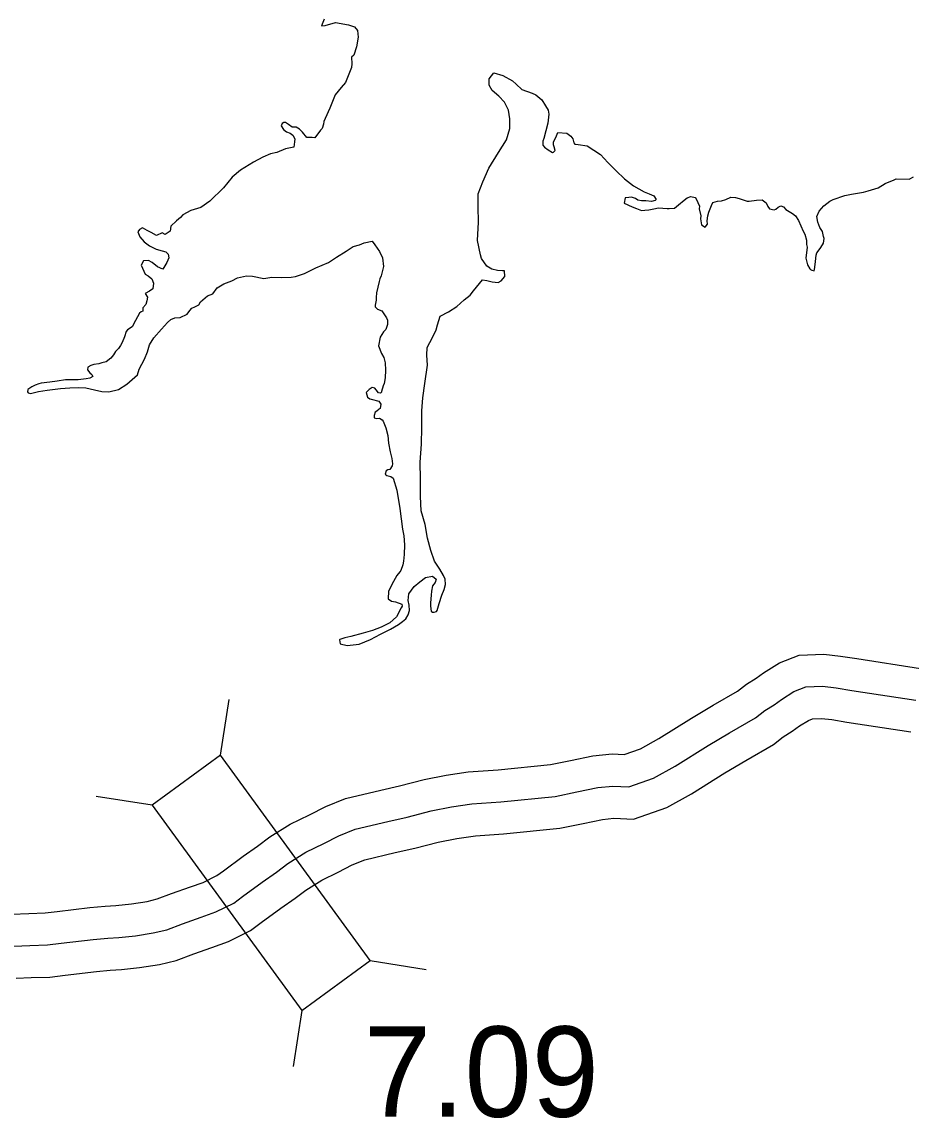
# Model space of a CAD drawing. Extents: x -83719 to 153526, y -11835 to 11446.
# Drawn here: x -3856.7 to -3718.2, y -3407.1 to -3236.3 of the extents above; entities that cross this region are included whole.
import ezdxf

# ---------------------------------------------------------------- set-up
doc = ezdxf.new("R2010")
doc.units = 0
for name, color, linetype in [('Level 15', 7, 'Continuous'), ('Level 20', 7, 'Continuous'), ('Level 58', 7, 'Continuous'), ('Level 59', 7, 'Continuous'), ('Level 9', 7, 'Continuous')]:
    doc.layers.add(name, color=color, linetype=linetype)

msp = doc.modelspace()

# ---------------------------------------------------------------- linework, layer by layer
at = {"layer": 'Level 15'}
for points in [[(-3858.33, -3375.33), (-3855.68, -3375.19), (-3853.12, -3375.13), (-3851.23, -3374.89), (-3846.15, -3374.29), (-3843.76, -3374.08), (-3842.1, -3373.96), (-3839.69, -3373.71), (-3837.25, -3373.33), (-3835.65, -3372.95), (-3833.42, -3372.12), (-3830.48, -3371.06), (-3828.48, -3370.37), (-3826.36, -3369.29), (-3825.33, -3368.55), (-3822.25, -3366.3), (-3820.04, -3364.71), (-3818.1, -3363.29), (-3814.92, -3361.29), (-3811.93, -3359.82), (-3809.41, -3358.53), (-3806.34, -3357.31), (-3800.84, -3355.99), (-3797.9, -3355.33), (-3794.07, -3354.33), (-3790.65, -3353.67), (-3787.19, -3353.15), (-3782.54, -3352.82), (-3774.4, -3352), (-3771.26, -3351.38), (-3767.76, -3350.65), (-3764.79, -3350.36), (-3762.92, -3350.44), (-3760.36, -3349.55), (-3757.5, -3347.94), (-3752.4, -3344.77), (-3749.02, -3342.76), (-3745.21, -3340.55), (-3743.83, -3339.49), (-3742.32, -3338.53), (-3741.19, -3337.72), (-3738.7, -3336.15), (-3735.61, -3334.95), (-3731.79, -3334.8), (-3729.19, -3335.1), (-3726.63, -3335.51), (-3716.71, -3337.03)], [(-3857.65, -3385.31), (-3855.29, -3385.18), (-3852.39, -3385.11), (-3850.03, -3384.82), (-3845.12, -3384.23), (-3842.98, -3384.05), (-3841.24, -3383.92), (-3838.4, -3383.64), (-3835.32, -3383.15), (-3832.73, -3382.54), (-3829.98, -3381.51), (-3827.15, -3380.49), (-3824.57, -3379.59), (-3821.13, -3377.86), (-3819.44, -3376.63), (-3816.38, -3374.4), (-3814.17, -3372.8), (-3812.48, -3371.57), (-3810.03, -3370.03), (-3807.46, -3368.76), (-3805.28, -3367.65), (-3803.31, -3366.87), (-3798.57, -3365.73), (-3795.53, -3365.05), (-3791.86, -3364.08), (-3788.96, -3363.53), (-3786.09, -3363.1), (-3781.69, -3362.78), (-3772.92, -3361.91), (-3769.27, -3361.18), (-3766.26, -3360.55), (-3764.51, -3360.38), (-3761.43, -3360.51), (-3756.23, -3358.7), (-3752.41, -3356.55), (-3747.19, -3353.32), (-3743.95, -3351.38), (-3739.63, -3348.88), (-3738.1, -3347.7), (-3736.7, -3346.82), (-3735.59, -3346), (-3734.18, -3345.12), (-3733.55, -3344.87), (-3732.17, -3344.82), (-3730.56, -3345), (-3728.19, -3345.39), (-3718.23, -3346.92)]]:
    msp.add_lwpolyline(points, dxfattribs=at)
at = {"layer": 'Level 20'}
for p, q in [((-3825.8, -3350.57), (-3824.44, -3341.88)), ((-3836.46, -3358.35), (-3845.16, -3356.99)), ((-3802.46, -3382.56), (-3793.76, -3383.92)), ((-3813.12, -3390.34), (-3814.48, -3399.03))]:
    msp.add_line(p, q, dxfattribs=at)
msp.add_lwpolyline([(-3836.46, -3358.35), (-3813.12, -3390.34), (-3802.46, -3382.56), (-3825.8, -3350.57)], close=True, dxfattribs=at)
at = {"layer": 'Level 59'}
msp.add_lwpolyline([(-3857.99, -3380.32), (-3855.49, -3380.19), (-3852.76, -3380.12), (-3850.63, -3379.86), (-3845.63, -3379.26), (-3843.37, -3379.06), (-3841.67, -3378.94), (-3839.04, -3378.68), (-3836.28, -3378.24), (-3834.19, -3377.75), (-3831.7, -3376.81), (-3828.81, -3375.78), (-3826.52, -3374.98), (-3823.74, -3373.58), (-3822.39, -3372.59), (-3819.32, -3370.35), (-3817.1, -3368.75), (-3815.29, -3367.43), (-3812.48, -3365.66), (-3809.7, -3364.29), (-3807.34, -3363.09), (-3804.82, -3362.09), (-3799.71, -3360.86), (-3796.72, -3360.19), (-3792.96, -3359.2), (-3789.8, -3358.6), (-3786.64, -3358.12), (-3782.11, -3357.8), (-3773.66, -3356.96), (-3770.27, -3356.28), (-3767.01, -3355.6), (-3764.65, -3355.37), (-3762.18, -3355.47), (-3758.3, -3354.12), (-3754.95, -3352.25), (-3749.8, -3349.04), (-3746.49, -3347.07), (-3742.42, -3344.71), (-3740.97, -3343.59), (-3739.51, -3342.68), (-3738.39, -3341.86), (-3736.44, -3340.63), (-3734.58, -3339.91), (-3731.98, -3339.81), (-3729.88, -3340.05), (-3727.41, -3340.45), (-3717.47, -3341.98)], dxfattribs=at)
at = {"layer": 'Level 9'}
for points in [[(-3809.63, -3235.86), (-3810.05, -3236.9), (-3809.49, -3236.86), (-3807.89, -3236.37), (-3805.86, -3236.78), (-3804.92, -3237.07), (-3804.45, -3237.63), (-3804.37, -3238.69), (-3804.61, -3240.2), (-3805.03, -3241.47), (-3805.39, -3241.81), (-3805.31, -3242.81), (-3805.37, -3243.41), (-3806.31, -3245.72), (-3807, -3246.53), (-3807.95, -3247.68), (-3808.79, -3249.73), (-3809.47, -3251.33), (-3809.7, -3251.8), (-3809.76, -3252.21), (-3809.98, -3252.91), (-3810.21, -3253.15), (-3811.1, -3254.39), (-3811.53, -3254.33), (-3812.37, -3254.31), (-3813.01, -3253.48), (-3813.48, -3253.02), (-3814.02, -3252.69), (-3814.65, -3252.7), (-3815.19, -3252.31), (-3815.66, -3251.95), (-3815.93, -3251.95), (-3816.19, -3252.12), (-3816.35, -3252.52), (-3816.01, -3253.05), (-3815.51, -3253.41), (-3814.97, -3253.64), (-3814.54, -3253.93), (-3814.2, -3254.5), (-3814.26, -3254.97), (-3814.35, -3255.8), (-3815.68, -3256.08), (-3817.04, -3256.64), (-3818.03, -3256.85), (-3819.19, -3257.4), (-3820.68, -3258.15), (-3822.67, -3259.41), (-3823.99, -3260.49), (-3825.33, -3262.15), (-3827.47, -3264.24), (-3828.89, -3265.23), (-3830.45, -3265.71), (-3831.68, -3266.36), (-3832.04, -3266.8), (-3832.66, -3267.31), (-3833.52, -3268.12), (-3833.64, -3268.92), (-3834.4, -3269.43), (-3834.87, -3269.17), (-3835.77, -3269.58), (-3836.61, -3269.1), (-3837.24, -3268.8), (-3837.98, -3268.41), (-3838.41, -3268.65), (-3838.71, -3269.02), (-3838.37, -3269.78), (-3837.69, -3270.58), (-3836.85, -3271.17), (-3835.81, -3271.69), (-3834.87, -3271.98), (-3834.34, -3272.14), (-3833.96, -3272.5), (-3833.86, -3273.06), (-3834.15, -3273.77), (-3834.77, -3274.81), (-3835.64, -3274.45), (-3836.45, -3273.8), (-3837.02, -3273.47), (-3837.82, -3273.51), (-3838.14, -3274.22), (-3837.52, -3275.58), (-3837.05, -3275.84), (-3836.48, -3276.33), (-3836.24, -3277.03), (-3836.36, -3277.9), (-3836.89, -3278.27), (-3837.52, -3278.61), (-3837.18, -3279.21)], [(-3796.58, -3326.46), (-3796.43, -3325.39), (-3795.64, -3324.25), (-3794.72, -3323.53), (-3793.86, -3322.89), (-3792.76, -3322.64), (-3792.19, -3323.13), (-3792.35, -3323.67), (-3792.78, -3324.18), (-3792.93, -3324.98), (-3792.96, -3325.61), (-3793.07, -3326.82), (-3793.1, -3327.32), (-3792.99, -3328.12), (-3792.79, -3328.25), (-3792.52, -3328.28), (-3792.12, -3328.17), (-3792.03, -3328), (-3791.74, -3326.9), (-3791.29, -3325.62), (-3790.97, -3324.75), (-3790.75, -3323.95), (-3790.79, -3323.12), (-3791.03, -3322.55), (-3791.61, -3321.56), (-3792.46, -3320.34), (-3793.05, -3318.64), (-3793.54, -3316.75), (-3793.93, -3314.62), (-3794.52, -3312.46), (-3794.62, -3310.26), (-3794.65, -3307.52), (-3794.69, -3304.92), (-3794.46, -3302.08), (-3794.42, -3299.51), (-3794.42, -3296.91), (-3794.28, -3294.87), (-3793.98, -3292.63), (-3793.55, -3289.76), (-3793.67, -3288.23), (-3793.58, -3287.03), (-3792.77, -3285.45), (-3792.18, -3284.27), (-3791.99, -3283.5), (-3791.55, -3282.13), (-3790.29, -3281.48), (-3788.96, -3280.63), (-3787.84, -3279.58), (-3786.89, -3278.9), (-3786.36, -3278.19), (-3784.95, -3276.47), (-3784.32, -3276.6), (-3783.48, -3276.82), (-3782.55, -3276.91), (-3782.08, -3276.67), (-3781.49, -3275.96), (-3781.54, -3275.1), (-3781.87, -3275.1), (-3782.64, -3275.01), (-3783.51, -3274.82), (-3784.31, -3274.36), (-3785.13, -3273.17), (-3785.3, -3272.58), (-3785.73, -3270.35), (-3785.6, -3267.51), (-3785.63, -3265.14), (-3785.66, -3263.07), (-3784.91, -3261.23), (-3783.97, -3259.08), (-3782.5, -3256.66), (-3781.23, -3254.68), (-3780.69, -3252.93), (-3780.7, -3251.43), (-3780.92, -3250.04), (-3781.54, -3248.81), (-3782.45, -3247.85), (-3783.46, -3247), (-3783.94, -3246.17), (-3783.92, -3245.17), (-3783.2, -3244.23), (-3781.82, -3244.64), (-3780.31, -3245.46), (-3779.71, -3246.02), (-3778.86, -3246.81), (-3777.22, -3247.42), (-3776.65, -3247.68), (-3775.74, -3248.47), (-3775.16, -3249.39), (-3774.76, -3250.06), (-3774.65, -3250.66), (-3774.8, -3252.06), (-3775.08, -3253.3), (-3775.43, -3254.47), (-3775.56, -3254.9), (-3775.59, -3255.5), (-3775.32, -3255.83), (-3774.74, -3256.26), (-3774.07, -3256.65), (-3773.91, -3256.62), (-3773.64, -3256.35), (-3773.78, -3255.75)], [(-3773.78, -3255.75), (-3773.92, -3255.45), (-3773.89, -3254.98), (-3773.57, -3254.31), (-3773.25, -3253.54), (-3771.81, -3253.66), (-3771.21, -3254.08), (-3770.9, -3254.51), (-3770.76, -3255.14), (-3770.56, -3255.34), (-3770.06, -3255.4), (-3768.65, -3255.62), (-3766.6, -3256.96), (-3765.42, -3258.21), (-3764.14, -3259.53), (-3762.85, -3260.75), (-3761.44, -3261.86), (-3759.8, -3262.77), (-3758.99, -3263.1), (-3758.29, -3263.42), (-3757.91, -3263.99), (-3758.08, -3264.15), (-3758.64, -3264.29), (-3759.54, -3264.17), (-3760.21, -3264.18), (-3760.78, -3264.06), (-3761.15, -3263.83), (-3761.75, -3263.63), (-3762.18, -3263.64), (-3762.75, -3263.71), (-3762.91, -3264.52), (-3761.63, -3265.1), (-3761, -3265.36), (-3760.22, -3265.68), (-3759.69, -3265.61), (-3759.06, -3265.6), (-3758.26, -3265.42), (-3757.56, -3265.28), (-3756.2, -3265.4), (-3755.86, -3265.39), (-3755.06, -3265.32), (-3754.44, -3264.81), (-3753.55, -3264.1), (-3753.08, -3263.72), (-3752.49, -3263.52), (-3751.85, -3263.64), (-3751.68, -3263.87), (-3751.17, -3265), (-3751.2, -3265.43), (-3750.95, -3266.5), (-3751.01, -3266.97), (-3750.83, -3267.93), (-3750.29, -3268.26), (-3749.93, -3267.79), (-3749.94, -3267.29), (-3749.88, -3266.52), (-3749.69, -3265.95), (-3749.3, -3264.91), (-3749.07, -3264.44), (-3748.34, -3264.23), (-3747.71, -3264.19), (-3747.05, -3263.98), (-3746.25, -3263.6), (-3745.55, -3263.66), (-3744.95, -3263.82), (-3743.74, -3264.24), (-3743.44, -3264.23), (-3742.25, -3264.08), (-3741.38, -3264.04), (-3740.77, -3264.5), (-3740.5, -3265.06), (-3740.26, -3265.43), (-3739.53, -3265.58), (-3739.26, -3265.48), (-3738.9, -3265.18), (-3738.5, -3264.97), (-3738.07, -3265.13), (-3737.7, -3265.53), (-3736.69, -3266.15), (-3736.22, -3266.54), (-3735.71, -3267.27), (-3735.36, -3268.1), (-3734.99, -3268.93), (-3734.75, -3269.39), (-3734.47, -3270.32), (-3734.49, -3270.96), (-3734.39, -3271.42), (-3734.6, -3273.09), (-3734.35, -3274.16), (-3733.98, -3274.75), (-3733.88, -3274.89), (-3733.67, -3274.98), (-3733.27, -3275.08), (-3733.24, -3274.88), (-3733.18, -3274.54), (-3733.06, -3273.64), (-3732.97, -3272.64), (-3733, -3272.64), (-3732.88, -3272.27), (-3732.52, -3271.8), (-3732.25, -3271.43)], [(-3732.25, -3271.43), (-3731.83, -3270.79), (-3731.74, -3270.05), (-3731.81, -3269.76), (-3731.99, -3268.96), (-3732.43, -3268.33), (-3732.7, -3267.5), (-3732.88, -3266.63), (-3732.49, -3265.79), (-3731.8, -3264.95), (-3730.85, -3264.24), (-3730.35, -3263.97), (-3728.52, -3263.34), (-3727.46, -3263.16), (-3725.6, -3262.84), (-3724.87, -3262.63), (-3723.34, -3262.14), (-3722.21, -3261.49), (-3720.82, -3260.91), (-3720.52, -3260.77), (-3718.44, -3260.81)], [(-3717.88, -3260.5), (-3718.44, -3260.81)], [(-3837.18, -3279.21), (-3837.3, -3279.78), (-3837.43, -3280.35), (-3837.89, -3280.85), (-3837.92, -3281.35), (-3838.18, -3281.49), (-3838.45, -3281.66), (-3839.03, -3282.8), (-3839.59, -3283.81), (-3840.31, -3284.29), (-3840.51, -3284.52), (-3840.77, -3285.36), (-3841.12, -3286.27), (-3841.38, -3286.7), (-3841.68, -3287.21), (-3842.14, -3287.68), (-3842.46, -3288.18), (-3842.89, -3288.69), (-3843.62, -3289.27), (-3844.28, -3289.44), (-3844.78, -3289.58), (-3845.54, -3289.66), (-3846.01, -3289.83), (-3846.47, -3290.1), (-3846.53, -3290.5), (-3846.16, -3290.97), (-3845.86, -3291.23), (-3845.69, -3291.53), (-3846.18, -3291.83), (-3846.75, -3291.91), (-3847.98, -3292.09), (-3848.98, -3292.07), (-3849.98, -3292.08), (-3851.24, -3292.3), (-3852.41, -3292.41), (-3853.77, -3292.6), (-3854.11, -3292.67), (-3854.67, -3292.88), (-3855.2, -3293.15), (-3855.83, -3293.56), (-3855.86, -3293.93), (-3855.79, -3294.09), (-3855.39, -3294.19), (-3854.16, -3293.87), (-3852.83, -3293.69), (-3850.76, -3293.43), (-3849.26, -3293.31), (-3848, -3293.26), (-3846.8, -3293.34), (-3845.46, -3293.63), (-3844.32, -3293.88), (-3843.22, -3293.93), (-3841.69, -3293.58), (-3840.41, -3292.73), (-3838.72, -3291.27), (-3838.47, -3290.4), (-3837.66, -3288.86), (-3837.17, -3287.72), (-3836.85, -3286.64), (-3836.2, -3285.54), (-3835.02, -3284.19), (-3834.06, -3283.14), (-3833.53, -3282.67), (-3832.94, -3282.42), (-3832.07, -3282.35), (-3831.01, -3281.83), (-3830.59, -3281.29), (-3830.29, -3280.92), (-3829.79, -3280.72), (-3829.2, -3280.38), (-3828.9, -3279.9), (-3827.85, -3278.99), (-3826.99, -3278.68), (-3826.33, -3277.74), (-3825.27, -3277.12), (-3824.05, -3276.64), (-3823.15, -3276.2), (-3821.76, -3275.84), (-3820.82, -3275.93), (-3819.05, -3276.28), (-3817.82, -3276.09), (-3816.22, -3276.11), (-3814.79, -3276.09), (-3814.12, -3275.95), (-3812.69, -3275.49), (-3810.94, -3274.64), (-3808.98, -3273.81), (-3807.73, -3272.96), (-3806.21, -3272.04), (-3805.15, -3271.29), (-3804.12, -3271.01), (-3803.39, -3270.74), (-3802.19, -3270.49), (-3801.75, -3271.02), (-3801.04, -3272.08), (-3800.56, -3273.07), (-3800.38, -3274.4), (-3800.76, -3275.88), (-3800.95, -3276.31), (-3801.08, -3276.75), (-3801.49, -3278.49)], [(-3801.49, -3278.49), (-3801.55, -3279.25), (-3801.54, -3279.65), (-3801.7, -3280.42), (-3801.7, -3280.72), (-3801.36, -3281.05), (-3800.65, -3281.31), (-3800.35, -3281.77), (-3799.91, -3282.4), (-3799.77, -3282.77), (-3799.79, -3283.47), (-3800.02, -3284.21), (-3800.41, -3284.58), (-3800.9, -3285.42), (-3801.19, -3286.76), (-3800.7, -3287.98), (-3800.36, -3288.58), (-3800.12, -3289.41), (-3800.1, -3290.58), (-3800.15, -3291.78), (-3800.31, -3292.62), (-3800.47, -3293.02), (-3800.69, -3293.89), (-3800.73, -3293.99), (-3800.89, -3294.16), (-3801.16, -3294.09), (-3801.56, -3293.63), (-3801.77, -3293.37), (-3802.17, -3293.27), (-3802.63, -3293.58), (-3803.09, -3294.02), (-3802.92, -3294.78), (-3802.55, -3295.01), (-3802.31, -3295.08), (-3801.11, -3295.39), (-3800.84, -3295.86), (-3800.93, -3296.56), (-3801.22, -3296.76), (-3801.29, -3296.86), (-3801.69, -3297.1), (-3801.88, -3297.61), (-3801.88, -3298.01), (-3801.51, -3298.07), (-3801.04, -3298.06), (-3800.6, -3298.29), (-3800.44, -3298.52), (-3800.06, -3299.55), (-3799.71, -3300.75), (-3799.63, -3301.95), (-3799.34, -3303.28), (-3799.09, -3304.31), (-3799.02, -3305.17), (-3799.05, -3305.48), (-3799.41, -3306.05), (-3799.71, -3306.08), (-3800, -3306.25), (-3800.16, -3306.76), (-3799.89, -3306.95), (-3799.26, -3307.15), (-3798.92, -3307.41), (-3798.33, -3309.27), (-3797.86, -3312.13), (-3797.42, -3315.33), (-3797.24, -3316.36), (-3797.12, -3317.76), (-3797.17, -3319.26), (-3797.26, -3320.33), (-3797.38, -3320.87), (-3797.71, -3321.77), (-3797.87, -3321.97), (-3798.3, -3322.55), (-3798.82, -3323.49), (-3799.6, -3325), (-3799.68, -3326.17), (-3799.18, -3326.53), (-3798.51, -3326.65), (-3797.54, -3327.04), (-3797.5, -3327.34), (-3797.63, -3327.61), (-3798.38, -3328.98), (-3799.43, -3329.93), (-3800.79, -3330.58), (-3802.09, -3331.13), (-3803.55, -3331.52), (-3805.51, -3332.04), (-3806.44, -3332.26), (-3807.2, -3332.5), (-3807.27, -3332.57), (-3807.13, -3333.2), (-3806.06, -3333.45), (-3804.19, -3333.23), (-3802.43, -3332.51), (-3800.85, -3331.68), (-3799.32, -3330.9), (-3798.06, -3330.21), (-3797.44, -3329.71), (-3796.94, -3329.3), (-3796.55, -3328.66), (-3796.36, -3328.02), (-3796.4, -3327.16), (-3796.58, -3326.46)]]:
    msp.add_lwpolyline(points, dxfattribs=at)

# ---------------------------------------------------------------- texts
at = {"layer": 'Level 58'}
msp.add_text('7.09', height=14.08, dxfattribs=at).set_placement((-3803.47, -3406.89))

doc.saveas('drawing.dxf')
